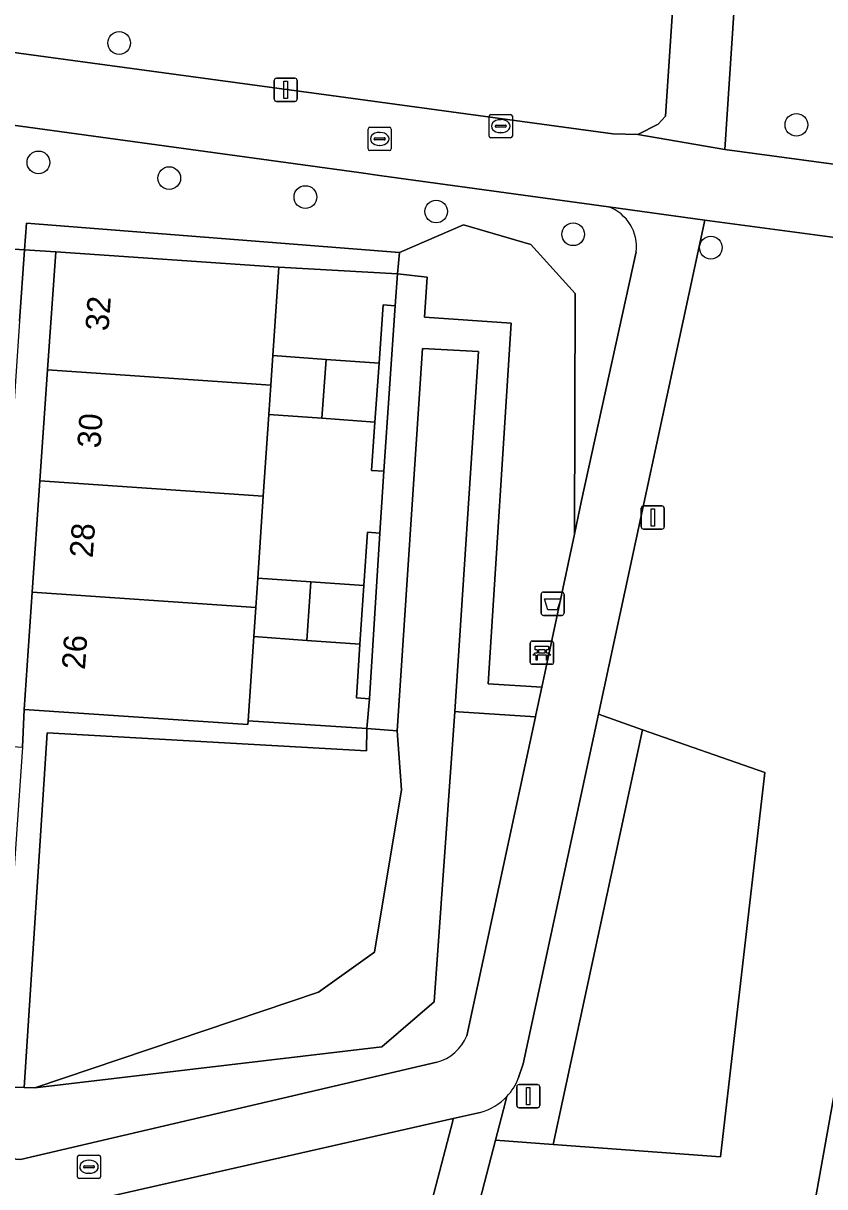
# Model space of a CAD drawing. Extents: x 161848 to 162726, y 385382 to 386521.
# Drawn here: x 162192 to 162226.5, y 386036 to 386086.1 of the extents above; entities that cross this region are included whole.
import ezdxf

# ---------------------------------------------------------------- set-up
doc = ezdxf.new("R2010")
doc.units = 0
for name, color, linetype in [('IMGEO_Afvalbak', 7, 'Continuous'), ('IMGEO_Bank', 7, 'Continuous'), ('IMGEO_Boom', 7, 'Continuous'), ('IMGEO_Brandkraan', 7, 'Continuous'), ('IMGEO_Erf', 7, 'Continuous'), ('IMGEO_Groenvoorziening', 7, 'Continuous'), ('IMGEO_Hek', 7, 'Continuous'), ('IMGEO_Lichtmast', 7, 'Continuous'), ('IMGEO_Pand', 7, 'Continuous'), ('IMGEO_Pand_nummerreeks', 7, 'Continuous'), ('IMGEO_Pand_vergunning_verleend', 7, 'Continuous'), ('IMGEO_Rioolput', 7, 'Continuous'), ('IMGEO_Voetpad_halfverhard', 7, 'Continuous'), ('IMGEO_Voetpad_open', 7, 'Continuous')]:
    doc.layers.add(name, color=color, linetype=linetype)

msp = doc.modelspace()

# ---------------------------------------------------------------- linework, layer by layer
at = {"layer": 'IMGEO_Afvalbak'}
for p, q in [((162214.39, 386061.596), (162215.18, 386061.596)), ((162215.18, 386061.596), (162214.39, 386061.596)), ((162214.29, 386060.696), (162214.29, 386061.496)), ((162214.29, 386061.496), (162214.29, 386060.696)), ((162215.28, 386061.496), (162215.28, 386060.696)), ((162215.28, 386060.696), (162215.28, 386061.496)), ((162215.18, 386060.596), (162214.39, 386060.596)), ((162214.39, 386060.596), (162215.18, 386060.596))]:
    msp.add_line(p, q, dxfattribs=at)
msp.add_lwpolyline([(162214.433, 386061.31), (162215.137, 386061.31), (162214.988, 386060.84), (162214.582, 386060.84), (162214.433, 386061.31)], dxfattribs=at)
for centre, start, end in [((162214.39, 386061.496), 90, 180), ((162214.39, 386061.496), 90, 180), ((162215.18, 386061.496), 0, 90), ((162215.18, 386061.496), 360, 90), ((162214.39, 386060.696), 180, 270), ((162214.39, 386060.696), 180, 270), ((162215.18, 386060.696), 270, 0), ((162215.18, 386060.696), 270, 0)]:
    msp.add_arc(centre, 0.1, start, end, dxfattribs=at)
at = {"layer": 'IMGEO_Bank'}
for p, q in [((162213.823, 386058.561), (162213.823, 386059.402)), ((162213.823, 386059.402), (162213.823, 386058.561)), ((162213.898, 386059.486), (162214.739, 386059.486)), ((162214.739, 386059.486), (162213.898, 386059.486)), ((162214.132, 386058.992), (162214.132, 386059.098)), ((162214.176, 386059.098), (162214.176, 386058.992)), ((162214.464, 386059.104), (162214.182, 386059.104)), ((162214.47, 386058.992), (162214.47, 386059.098)), ((162214.514, 386059.098), (162214.514, 386058.992)), ((162214.823, 386059.411), (162214.823, 386058.57)), ((162214.823, 386058.57), (162214.823, 386059.411)), ((162214.52, 386058.884), (162214.127, 386058.884)), ((162214.182, 386058.986), (162214.464, 386058.986)), ((162214.748, 386058.486), (162213.907, 386058.486)), ((162213.907, 386058.486), (162214.748, 386058.486))]:
    msp.add_line(p, q, dxfattribs=at)
for points in [[(162214.126, 386059.104), (162214.04, 386059.104), (162214.04, 386059.265), (162214.603, 386059.265), (162214.603, 386059.104), (162214.52, 386059.104)], [(162214.07, 386058.884), (162213.928, 386058.884), (162214.04, 386058.986), (162214.126, 386058.986)], [(162214.12, 386058.877), (162214.12, 386058.67), (162214.077, 386058.67), (162214.077, 386058.877)], [(162214.52, 386058.986), (162214.603, 386058.986), (162214.715, 386058.884), (162214.576, 386058.884)], [(162214.57, 386058.877), (162214.57, 386058.67), (162214.526, 386058.67), (162214.526, 386058.877)]]:
    msp.add_lwpolyline(points, dxfattribs=at)
for centre, radius, start, end in [((162213.901, 386059.408), 0.0779, 92.4484, 184.2845), ((162213.901, 386059.408), 0.0779, 92.4484, 184.2845), ((162214.125, 386059.097), 0.00671, 2.8957, 87.1043), ((162214.182, 386059.097), 0.00671, 92.8957, 177.1043), ((162214.464, 386059.097), 0.00671, 2.8957, 87.1043), ((162214.521, 386059.097), 0.00671, 92.8957, 177.1043), ((162214.745, 386059.408), 0.0779, 2.4484, 94.2845), ((162214.745, 386059.408), 0.0779, 2.4484, 94.2845), ((162213.901, 386058.564), 0.0779, 182.4484, 274.2845), ((162213.901, 386058.564), 0.0779, 182.4484, 274.2845), ((162214.07, 386058.877), 0.00671, 2.8957, 87.1043), ((162214.127, 386058.877), 0.00671, 92.8957, 177.1043), ((162214.125, 386058.993), 0.00671, 272.8957, 357.1043), ((162214.182, 386058.993), 0.00671, 182.8957, 267.1043), ((162214.464, 386058.993), 0.00671, 272.8957, 357.1043), ((162214.521, 386058.993), 0.00671, 182.8957, 267.1043), ((162214.519, 386058.877), 0.00671, 2.8957, 87.1043), ((162214.576, 386058.877), 0.00671, 92.8957, 177.1043), ((162214.745, 386058.564), 0.0779, 272.4484, 4.2845), ((162214.745, 386058.564), 0.0779, 272.4484, 4.2845)]:
    msp.add_arc(centre, radius, start, end, dxfattribs=at)
at = {"layer": 'IMGEO_Boom'}
for centre in [(162196.114, 386085.256), (162225.285, 386081.73), (162192.638, 386080.112), (162198.271, 386079.435), (162204.135, 386078.619), (162209.77, 386077.994), (162215.672, 386077.013), (162221.6, 386076.438)]:
    msp.add_circle(centre, 0.489, dxfattribs=at)
at = {"layer": 'IMGEO_Brandkraan'}
for p, q in [((162212.05, 386081.247), (162212.05, 386082.099)), ((162212.125, 386082.173), (162212.977, 386082.173)), ((162213.051, 386082.099), (162213.051, 386081.247)), ((162212.309, 386081.667), (162212.309, 386081.679)), ((162212.747, 386081.63), (162212.349, 386081.63)), ((162212.352, 386081.716), (162212.75, 386081.716)), ((162212.538, 386081.953), (162212.563, 386081.953)), ((162212.793, 386081.679), (162212.793, 386081.667)), ((162212.977, 386081.173), (162212.125, 386081.173)), ((162212.561, 386081.393), (162212.536, 386081.393))]:
    msp.add_line(p, q, dxfattribs=at)
for points in [[(162212.05, 386081.247), (162212.05, 386082.099)], [(162212.125, 386082.173), (162212.977, 386082.173)], [(162213.051, 386082.099), (162213.051, 386081.247)], [(162212.977, 386081.173), (162212.125, 386081.173)]]:
    msp.add_lwpolyline(points, dxfattribs=at)
for centre, radius, start, end in [((162212.127, 386082.097), 0.0765, 91.552, 178.448), ((162212.127, 386082.097), 0.0765, 91.552, 178.448), ((162212.975, 386082.097), 0.0765, 1.552, 88.448), ((162212.975, 386082.097), 0.0765, 1.552, 88.448), ((162212.349, 386081.676), 0.0403, 85.8775, 175.7526), ((162212.346, 386081.666), 0.0366, 178.938, 274.7102), ((162212.75, 386081.673), 0.043, 264.8664, 352.4533), ((162212.754, 386081.678), 0.0386, 1.7309, 96.639), ((162212.127, 386081.249), 0.0765, 181.552, 268.448), ((162212.127, 386081.249), 0.0765, 181.552, 268.448), ((162212.975, 386081.249), 0.0765, 271.552, 358.448), ((162212.975, 386081.249), 0.0765, 271.552, 358.448)]:
    msp.add_arc(centre, radius, start, end, dxfattribs=at)
for centre, major_axis, ratio, start_param, end_param in [((162212.537, 386081.673), (-0.387, 0.002), 0.722429, 4.712389, 7.853982), ((162212.562, 386081.673), (-0.39, 0.002), 0.717154, 1.570796, 4.712389)]:
    msp.add_ellipse(centre, major_axis=major_axis, ratio=ratio, start_param=start_param, end_param=end_param, dxfattribs=at)
at = {"layer": 'IMGEO_Erf'}
for points in [[(162207.493, 386073.971), (162208.005, 386073.934), (162208.103, 386075.308), (162202.995, 386075.598), (162202.736, 386071.787), (162205.025, 386071.621), (162207.314, 386071.454)], [(162207.521, 386066.801), (162206.986, 386066.84), (162207.134, 386068.925), (162204.845, 386069.088), (162202.563, 386069.25), (162202.324, 386065.725), (162202.084, 386062.199), (162204.371, 386062.037), (162206.658, 386061.875), (162206.814, 386064.181), (162207.347, 386064.142)], [(162206.488, 386059.358), (162204.192, 386059.519), (162201.912, 386059.679), (162201.67, 386056.05), (162206.785, 386055.718), (162206.891, 386056.997), (162206.331, 386057.038)]]:
    msp.add_lwpolyline(points, close=True, dxfattribs=at)
at = {"layer": 'IMGEO_Groenvoorziening'}
for points in [[(162226.414, 386144.54), (162226.204, 386141.356), (162222.201, 386080.668), (162233.175, 386079.194), (162232.755, 386076.102), (162221.342, 386077.623), (162216.757, 386056.332), (162218.66, 386055.668), (162223.928, 386053.828), (162222.024, 386037.262), (162214.811, 386037.796), (162212.322, 386037.98), (162202.458, 386000), (162196.057, 385976.295)], [(162177.364, 386086.767), (162186.306, 386085.555), (162187.545, 386085.387), (162203.753, 386083.19), (162205.243, 386082.988), (162217.383, 386081.342), (162218.452, 386081.31), (162219.333, 386081.757), (162219.645, 386082.101), (162223.61, 386141.567)], [(162207.428, 386079.536), (162206.441, 386079.672), (162184.201, 386082.724), (162173.908, 386084.055), (162173.742, 386081.524), (162174.313, 386081.464), (162174.17, 386079.409)], [(162217.192, 386078.196), (162207.428, 386079.536)], [(162175.968, 386077.373), (162192.038, 386076.345), (162192.117, 386077.495), (162208.193, 386076.228), (162210.952, 386077.421), (162213.847, 386076.567), (162215.762, 386074.46), (162215.724, 386064.09), (162216.031, 386065.537), (162218.386, 386076.252)], [(162223.048, 386010.758), (162233.759, 386068.829), (162235.616, 386074.721), (162233.368, 386075.013), (162232.162, 386068.24), (162230.26, 386058.581), (162229.097, 386051.86), (162227.892, 386045.413), (162225.927, 386034.422), (162225.356, 386031.844), (162224.125, 386025.11), (162222.771, 386017.779), (162222.044, 386013.221), (162221.153, 386008.829), (162219.402, 386002.62), (162217.487, 385997.567), (162216.1, 385994.001)], [(162216.1, 385994.001), (162217.487, 385997.567), (162219.402, 386002.62), (162221.153, 386008.829), (162222.044, 386013.221), (162222.771, 386017.779), (162224.125, 386025.11), (162225.356, 386031.844), (162225.927, 386034.422), (162227.892, 386045.413), (162229.097, 386051.86), (162230.26, 386058.581), (162232.162, 386068.24), (162233.368, 386075.013), (162235.616, 386074.721)], [(162214.049, 386056.229), (162210.732, 386056.443), (162210.577, 386056.453), (162209.685, 386043.945), (162207.428, 386042.009), (162192.489, 386040.231), (162192.029, 386040.251), (162190.945, 386040.284), (162190.631, 386040.293), (162190.465, 386037.249), (162191.864, 386037.153), (162209.8, 386041.337)], [(162211.086, 386042.482), (162214.049, 386056.229)], [(162218.66, 386055.668), (162216.757, 386056.332), (162213.515, 386041.275), (162213.307, 386040.634)], [(162212.815, 386039.865), (162212.667, 386039.308), (162212.322, 386037.98), (162214.811, 386037.796), (162218.66, 386055.668)], [(162207.39, 386026.963), (162206.466, 386027.204), (162208.223, 386033.728), (162209.106, 386033.546), (162210.481, 386038.823), (162210.506, 386038.912), (162192.018, 386034.717), (162178.806, 386035.619), (162178.198, 386027.4), (162188.736, 386026.734), (162188.451, 386022.215), (162191.524, 386022.021), (162190.966, 386013.187), (162193.385, 386011.082), (162190.661, 386009.339), (162190.443, 386005.887), (162194.232, 386005.744), (162192.635, 385980.145), (162187.604, 385974.815), (162191.068, 385972.095), (162193.247, 385974.87)]]:
    msp.add_lwpolyline(points, dxfattribs=at)
for points in [[(162208.193, 386076.228), (162192.117, 386077.495), (162192.038, 386076.345), (162193.388, 386076.259), (162202.995, 386075.598), (162208.103, 386075.308)], [(162215.762, 386074.46), (162213.847, 386076.567), (162210.952, 386077.421), (162208.193, 386076.228), (162208.103, 386075.308), (162209.38, 386075.165), (162209.273, 386073.442), (162213, 386073.18), (162212.006, 386057.642), (162214.325, 386057.501), (162214.454, 386058.098), (162215.724, 386064.09)], [(162208.005, 386073.934), (162207.493, 386073.971), (162207.314, 386071.454), (162207.134, 386068.925), (162206.986, 386066.84), (162207.521, 386066.801)], [(162209.179, 386072.097), (162208.085, 386055.626), (162208.282, 386053.083), (162207.117, 386046.085), (162204.702, 386044.353), (162192.489, 386040.231), (162207.428, 386042.009), (162209.685, 386043.945), (162210.577, 386056.453), (162211.59, 386071.963)], [(162207.347, 386064.142), (162206.814, 386064.181), (162206.658, 386061.875), (162206.488, 386059.358), (162206.331, 386057.038), (162206.891, 386056.997)], [(162192.019, 386056.542), (162191.95, 386054.91), (162191.292, 386045.33), (162190.945, 386040.284), (162192.029, 386040.251), (162193.011, 386055.538), (162206.764, 386054.753), (162206.785, 386055.718), (162201.67, 386056.05), (162201.659, 386055.887)], [(162208.085, 386055.626), (162206.785, 386055.718), (162206.764, 386054.753), (162193.011, 386055.538), (162192.029, 386040.251), (162192.489, 386040.231), (162204.702, 386044.353), (162207.117, 386046.085), (162208.282, 386053.083)], [(162214.811, 386037.796), (162222.024, 386037.262), (162223.928, 386053.828), (162218.66, 386055.668)]]:
    msp.add_lwpolyline(points, close=True, dxfattribs=at)
for centre, radius, start, end in [((162216.572, 386076.476), 1.828, 352.9537, 70.1626), ((162209.273, 386043.224), 1.959, 285.6088, 337.7522), ((162211.012, 386041.561), 2.475, 316.7628, 338.0156)]:
    msp.add_arc(centre, radius, start, end, dxfattribs=at)
at = {"layer": 'IMGEO_Hek'}
for points in [[(162208.103, 386075.308), (162202.995, 386075.598)], [(162208.103, 386075.308), (162208.005, 386073.934)], [(162208.005, 386073.934), (162207.493, 386073.971), (162207.314, 386071.454)], [(162207.134, 386068.925), (162206.986, 386066.84), (162207.521, 386066.801)], [(162207.521, 386066.801), (162207.347, 386064.142)], [(162207.347, 386064.142), (162206.814, 386064.181), (162206.658, 386061.875)], [(162206.891, 386056.997), (162206.331, 386057.038), (162206.488, 386059.358)], [(162206.891, 386056.997), (162206.785, 386055.718)], [(162206.785, 386055.718), (162201.67, 386056.05)]]:
    msp.add_lwpolyline(points, dxfattribs=at)
at = {"layer": 'IMGEO_Lichtmast'}
for p, q in [((162202.791, 386082.841), (162202.791, 386083.641)), ((162202.791, 386083.641), (162202.791, 386082.841)), ((162202.891, 386083.741), (162203.681, 386083.741)), ((162203.681, 386083.741), (162202.891, 386083.741)), ((162203.781, 386083.641), (162203.781, 386082.841)), ((162203.781, 386082.841), (162203.781, 386083.641)), ((162203.681, 386082.741), (162202.891, 386082.741)), ((162202.891, 386082.741), (162203.681, 386082.741)), ((162218.606, 386064.409), (162218.606, 386065.209)), ((162218.606, 386065.209), (162218.606, 386064.409)), ((162218.706, 386065.309), (162219.496, 386065.309)), ((162219.496, 386065.309), (162218.706, 386065.309)), ((162219.596, 386065.209), (162219.596, 386064.409)), ((162219.596, 386064.409), (162219.596, 386065.209)), ((162219.496, 386064.309), (162218.706, 386064.309)), ((162218.706, 386064.309), (162219.496, 386064.309)), ((162213.241, 386039.48), (162213.241, 386040.28)), ((162213.241, 386040.28), (162213.241, 386039.48)), ((162213.341, 386040.38), (162214.131, 386040.38)), ((162214.131, 386040.38), (162213.341, 386040.38)), ((162214.231, 386040.28), (162214.231, 386039.48)), ((162214.231, 386039.48), (162214.231, 386040.28)), ((162214.131, 386039.38), (162213.341, 386039.38)), ((162213.341, 386039.38), (162214.131, 386039.38))]:
    msp.add_line(p, q, dxfattribs=at)
for points in [[(162203.211, 386083.616), (162203.361, 386083.616), (162203.361, 386082.866), (162203.211, 386082.866), (162203.211, 386083.616)], [(162219.026, 386065.184), (162219.176, 386065.184), (162219.176, 386064.434), (162219.026, 386064.434), (162219.026, 386065.184)], [(162213.661, 386040.255), (162213.811, 386040.255), (162213.811, 386039.505), (162213.661, 386039.505), (162213.661, 386040.255)]]:
    msp.add_lwpolyline(points, dxfattribs=at)
for centre, start, end in [((162202.891, 386083.641), 90, 180), ((162202.891, 386083.641), 90, 180), ((162203.681, 386083.641), 0, 90), ((162203.681, 386083.641), 360, 90), ((162202.891, 386082.841), 180, 270), ((162202.891, 386082.841), 180, 270), ((162203.681, 386082.841), 270, 0), ((162203.681, 386082.841), 270, 0), ((162218.706, 386065.209), 90, 180), ((162218.706, 386065.209), 90, 180), ((162219.496, 386065.209), 0, 90), ((162219.496, 386065.209), 360, 90), ((162218.706, 386064.409), 180, 270), ((162218.706, 386064.409), 180, 270), ((162219.496, 386064.409), 270, 0), ((162219.496, 386064.409), 270, 0), ((162213.341, 386040.28), 90, 180), ((162213.341, 386040.28), 90, 180), ((162214.131, 386040.28), 0, 90), ((162214.131, 386040.28), 360, 90), ((162213.341, 386039.48), 180, 270), ((162213.341, 386039.48), 180, 270), ((162214.131, 386039.48), 270, 0), ((162214.131, 386039.48), 270, 0)]:
    msp.add_arc(centre, 0.1, start, end, dxfattribs=at)
at = {"layer": 'IMGEO_Pand'}
for points in [[(162202.995, 386075.598), (162193.388, 386076.259), (162193.035, 386071.18), (162202.65, 386070.519), (162202.736, 386071.787)], [(162205.025, 386071.621), (162202.736, 386071.787), (162202.65, 386070.519), (162202.563, 386069.25), (162204.845, 386069.088)], [(162207.314, 386071.454), (162205.025, 386071.621), (162204.845, 386069.088), (162207.134, 386068.925)], [(162202.563, 386069.25), (162202.65, 386070.519), (162193.035, 386071.18), (162192.703, 386066.386), (162202.324, 386065.725)], [(162202.324, 386065.725), (162192.703, 386066.386), (162192.37, 386061.601), (162201.998, 386060.939), (162202.084, 386062.199)], [(162204.371, 386062.037), (162202.084, 386062.199), (162201.998, 386060.939), (162201.912, 386059.679), (162204.192, 386059.519)], [(162206.658, 386061.875), (162204.371, 386062.037), (162204.192, 386059.519), (162206.488, 386059.358)], [(162201.912, 386059.679), (162201.998, 386060.939), (162192.37, 386061.601), (162192.019, 386056.542), (162201.659, 386055.887), (162201.67, 386056.05)]]:
    msp.add_lwpolyline(points, close=True, dxfattribs=at)
at = {"layer": 'IMGEO_Pand_vergunning_verleend'}
msp.add_lwpolyline([(162204.192, 386059.519), (162204.371, 386062.037), (162206.658, 386061.875), (162206.488, 386059.358)], close=True, dxfattribs=at)
at = {"layer": 'IMGEO_Rioolput'}
for p, q in [((162206.912, 386081.623), (162207.764, 386081.623)), ((162206.837, 386080.697), (162206.837, 386081.549)), ((162207.096, 386081.117), (162207.096, 386081.129)), ((162207.534, 386081.08), (162207.136, 386081.08)), ((162207.139, 386081.166), (162207.537, 386081.166)), ((162207.325, 386081.403), (162207.35, 386081.403)), ((162207.58, 386081.129), (162207.58, 386081.117)), ((162207.838, 386081.549), (162207.838, 386080.697)), ((162207.764, 386080.623), (162206.912, 386080.623)), ((162207.348, 386080.843), (162207.323, 386080.843)), ((162194.315, 386036.409), (162194.315, 386037.261)), ((162194.39, 386037.335), (162195.242, 386037.335)), ((162194.803, 386037.115), (162194.828, 386037.115)), ((162195.316, 386037.261), (162195.316, 386036.409)), ((162194.574, 386036.829), (162194.574, 386036.841)), ((162195.012, 386036.792), (162194.614, 386036.792)), ((162194.617, 386036.878), (162195.015, 386036.878)), ((162194.826, 386036.555), (162194.801, 386036.555)), ((162195.058, 386036.841), (162195.058, 386036.829)), ((162195.242, 386036.335), (162194.39, 386036.335))]:
    msp.add_line(p, q, dxfattribs=at)
for points in [[(162206.912, 386081.623), (162207.764, 386081.623)], [(162206.837, 386080.697), (162206.837, 386081.549)], [(162207.838, 386081.549), (162207.838, 386080.697)], [(162207.764, 386080.623), (162206.912, 386080.623)], [(162194.315, 386036.409), (162194.315, 386037.261)], [(162194.39, 386037.335), (162195.242, 386037.335)], [(162195.316, 386037.261), (162195.316, 386036.409)], [(162195.242, 386036.335), (162194.39, 386036.335)]]:
    msp.add_lwpolyline(points, dxfattribs=at)
for centre, radius, start, end in [((162206.914, 386081.547), 0.0765, 91.552, 178.448), ((162206.914, 386081.547), 0.0765, 91.552, 178.448), ((162207.762, 386081.547), 0.0765, 1.552, 88.448), ((162207.762, 386081.547), 0.0765, 1.552, 88.448), ((162207.136, 386081.126), 0.0403, 85.8775, 175.7526), ((162207.133, 386081.116), 0.0366, 178.938, 274.7102), ((162207.537, 386081.123), 0.043, 264.8664, 352.4533), ((162207.541, 386081.128), 0.0386, 1.7309, 96.639), ((162206.914, 386080.699), 0.0765, 181.552, 268.448), ((162206.914, 386080.699), 0.0765, 181.552, 268.448), ((162207.762, 386080.699), 0.0765, 271.552, 358.448), ((162207.762, 386080.699), 0.0765, 271.552, 358.448), ((162194.392, 386037.259), 0.0765, 91.552, 178.448), ((162194.392, 386037.259), 0.0765, 91.552, 178.448), ((162195.24, 386037.259), 0.0765, 1.552, 88.448), ((162195.24, 386037.259), 0.0765, 1.552, 88.448), ((162194.614, 386036.838), 0.0403, 85.8775, 175.7526), ((162194.611, 386036.828), 0.0366, 178.938, 274.7102), ((162195.015, 386036.835), 0.043, 264.8664, 352.4533), ((162195.019, 386036.84), 0.0386, 1.7309, 96.639), ((162194.392, 386036.411), 0.0765, 181.552, 268.448), ((162194.392, 386036.411), 0.0765, 181.552, 268.448), ((162195.24, 386036.411), 0.0765, 271.552, 358.448), ((162195.24, 386036.411), 0.0765, 271.552, 358.448)]:
    msp.add_arc(centre, radius, start, end, dxfattribs=at)
for centre, major_axis, ratio, start_param, end_param in [((162207.324, 386081.123), (-0.387, 0.002), 0.722429, 4.712389, 7.853982), ((162207.349, 386081.123), (-0.39, 0.002), 0.717154, 1.570796, 4.712389), ((162194.802, 386036.835), (-0.387, 0.002), 0.722429, 4.712389, 7.853982), ((162194.827, 386036.835), (-0.39, 0.002), 0.717154, 1.570796, 4.712389)]:
    msp.add_ellipse(centre, major_axis=major_axis, ratio=ratio, start_param=start_param, end_param=end_param, dxfattribs=at)
at = {"layer": 'IMGEO_Voetpad_halfverhard'}
msp.add_lwpolyline([(162213, 386073.18), (162209.273, 386073.442), (162209.38, 386075.165), (162208.103, 386075.308), (162208.005, 386073.934), (162207.521, 386066.801), (162207.347, 386064.142), (162206.891, 386056.997), (162206.785, 386055.718), (162208.085, 386055.626), (162209.179, 386072.097), (162211.59, 386071.963), (162210.577, 386056.453), (162210.732, 386056.443), (162214.049, 386056.229), (162214.068, 386056.316), (162214.325, 386057.501), (162212.006, 386057.642)], close=True, dxfattribs=at)
for points in [[(162158.695, 385864.488), (162158.9, 385868.909), (162163.127, 385930.755), (162166.494, 385941.466), (162166.953, 385942.268), (162191.432, 385969.273), (162195.081, 385973.92), (162195.654, 385975.073), (162196.057, 385976.295), (162202.458, 386000), (162212.322, 386037.98), (162212.667, 386039.308), (162212.815, 386039.865)], [(162211.669, 386039.176), (162210.506, 386038.912), (162210.481, 386038.823), (162209.106, 386033.546), (162207.39, 386026.963), (162200.349, 386000), (162194.442, 385977.376)]]:
    msp.add_lwpolyline(points, dxfattribs=at)
msp.add_arc((162211.017, 386041.558), 2.47, 285.3111, 316.7193, dxfattribs=at)
at = {"layer": 'IMGEO_Voetpad_open'}
for points in [[(162226.204, 386141.356), (162223.61, 386141.567), (162219.645, 386082.101), (162219.333, 386081.757), (162218.452, 386081.31), (162222.201, 386080.668)], [(162170.779, 386057.776), (162170.69, 386056.387), (162172.192, 386056.268), (162177.259, 386055.92), (162182.044, 386055.591), (162186.853, 386055.261), (162191.95, 386054.91), (162192.019, 386056.542), (162192.37, 386061.601), (162192.703, 386066.386), (162193.035, 386071.18), (162193.388, 386076.259), (162192.038, 386076.345), (162191.829, 386073.266), (162190.876, 386059.258), (162190.669, 386056.376)]]:
    msp.add_lwpolyline(points, close=True, dxfattribs=at)
for points in [[(162151.403, 386087.047), (162161.432, 386085.709), (162170.296, 386084.534), (162173.908, 386084.055), (162184.201, 386082.724), (162206.441, 386079.672), (162207.428, 386079.536), (162217.192, 386078.196), (162221.342, 386077.623), (162232.755, 386076.102), (162233.175, 386079.194), (162222.201, 386080.668), (162218.452, 386081.31), (162217.383, 386081.342), (162205.243, 386082.988), (162203.753, 386083.19), (162187.545, 386085.387), (162186.306, 386085.555), (162177.364, 386086.767)], [(162221.342, 386077.623), (162217.192, 386078.196)], [(162213.307, 386040.634), (162213.515, 386041.275), (162216.757, 386056.332), (162221.342, 386077.623)], [(162191.829, 386073.266), (162192.038, 386076.345), (162175.968, 386077.373)], [(162218.386, 386076.252), (162216.031, 386065.537), (162215.724, 386064.09), (162214.454, 386058.098), (162214.325, 386057.501), (162214.068, 386056.316), (162214.049, 386056.229), (162211.086, 386042.482)], [(162209.8, 386041.337), (162191.864, 386037.153), (162190.465, 386037.249), (162189.262, 386037.332), (162182.062, 386037.826), (162179.656, 386037.991), (162178.806, 386035.619), (162192.018, 386034.717), (162210.506, 386038.912), (162211.669, 386039.176)]]:
    msp.add_lwpolyline(points, dxfattribs=at)
for centre, radius, start, end in [((162216.572, 386076.476), 1.828, 352.9537, 70.1626), ((162209.273, 386043.224), 1.959, 285.6088, 337.7522), ((162211.012, 386041.561), 2.475, 316.7628, 338.0156), ((162211.017, 386041.558), 2.47, 285.3111, 316.7193)]:
    msp.add_arc(centre, radius, start, end, dxfattribs=at)

# ---------------------------------------------------------------- texts
at = {"layer": 'IMGEO_Pand_nummerreeks'}
for s, rotation, p in [('32', 85.8291, (162195.652, 386072.824)), ('30', 85.8405, (162195.302, 386067.777)), ('28', 85.8233, (162194.974, 386063.051)), ('26', 85.8348, (162194.639, 386058.234))]:
    msp.add_text(s, height=1, rotation=rotation, dxfattribs=at).set_placement(p)

doc.saveas('drawing.dxf')
